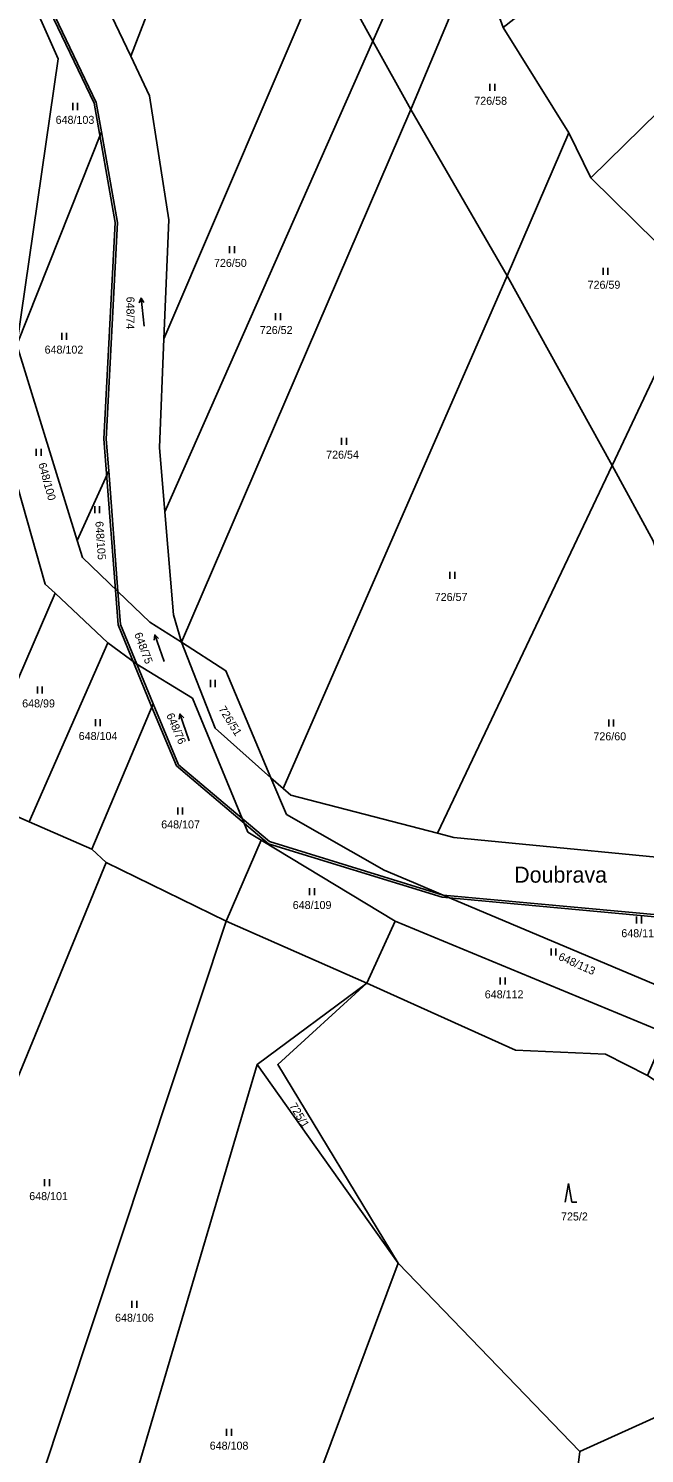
# Model space of a CAD drawing. Extents: x -654083 to -650132, y -1099819 to -1096699.
# Drawn here: x -652984.9 to -652854.1, y -1098652.1 to -1098349.3 of the extents above; entities that cross this region are included whole.
import ezdxf

# ---------------------------------------------------------------- set-up
doc = ezdxf.new("R2010")
doc.units = 0
for name, color, linetype in [('Názvy', 7, 'Continuous'), ('Obvody jako plochy', 7, 'Continuous'), ('Ostatní hranice', 7, 'Continuous'), ('Parcelní čísla', 7, 'Continuous'), ('Značky kultur', 7, 'Continuous')]:
    doc.layers.add(name, color=color, linetype=linetype)

msp = doc.modelspace()

# ---------------------------------------------------------------- linework, layer by layer
at = {"layer": 'Obvody jako plochy'}
for points in [[(-652941.63, -1098299.41), (-652963.18, -1098355.15), (-652970.51, -1098339.68), (-652983.5, -1098328.25), (-652964.35, -1098281.03)], [(-652921.53, -1098334.24), (-652941.63, -1098299.41), (-652963.18, -1098355.15), (-652959.2, -1098363.57), (-652955.11, -1098389.9), (-652956.13, -1098415.23)], [(-652908.87, -1098304.04), (-652897.13, -1098318.91), (-652911.77, -1098351.97), (-652921.53, -1098334.24)], [(-652835.7, -1098318.88), (-652830.7, -1098322.66), (-652827.9, -1098324.65), (-652817.74, -1098332.66), (-652840.43, -1098356.41), (-652865.49, -1098380.98), (-652870.21, -1098371.41), (-652884.12, -1098349.03), (-652844.78, -1098318.24), (-652840.78, -1098314.79)], [(-652965.91, -1098468.87), (-652959.11, -1098475.4), (-652952.42, -1098479.68), (-652954.13, -1098473.86), (-652955.93, -1098451.98), (-652957.06, -1098438.27), (-652956.13, -1098415.23), (-652955.11, -1098389.9), (-652959.2, -1098363.57), (-652963.18, -1098355.15), (-652970.51, -1098339.68), (-652983.5, -1098328.25), (-652994.97, -1098318.86), (-652985.77, -1098339.58), (-652980.88, -1098343.37), (-652970.49, -1098364.98), (-652969.4, -1098371.21), (-652966.01, -1098390.48), (-652968.37, -1098436.49), (-652967.85, -1098443.28)], [(-652897.13, -1098318.91), (-652889.88, -1098333.3), (-652903.75, -1098366.5), (-652911.77, -1098351.97)], [(-652974.53, -1098458.03), (-652973.42, -1098461.64), (-652965.91, -1098468.87), (-652965.37, -1098475.91), (-652961.88, -1098484.34), (-652968.07, -1098479.83), (-652979.25, -1098469.28), (-652981.33, -1098467.32), (-652991.98, -1098430.02), (-652995.82, -1098415.1), (-652987.44, -1098360.32), (-652992.17, -1098349.49), (-653000.43, -1098329.34), (-652998.13, -1098330.02), (-652985.77, -1098339.58), (-652978.6, -1098355.74), (-652987.34, -1098416.51)], [(-652889.88, -1098333.3), (-652884.12, -1098349.03), (-652870.21, -1098371.41), (-652883.3, -1098401.85), (-652903.75, -1098366.5)], [(-652911.77, -1098351.97), (-652921.53, -1098334.24), (-652956.13, -1098415.23), (-652957.06, -1098438.27), (-652955.93, -1098451.98)], [(-652980.88, -1098343.37), (-652970.49, -1098364.98), (-652969.4, -1098371.21), (-652987.34, -1098416.51), (-652978.6, -1098355.74), (-652985.77, -1098339.58)], [(-652903.75, -1098366.5), (-652952.42, -1098479.68), (-652954.13, -1098473.86), (-652955.93, -1098451.98), (-652911.77, -1098351.97)], [(-652840.43, -1098356.41), (-652822.22, -1098373.63), (-652830.35, -1098381.91), (-652848, -1098399.43), (-652851.59, -1098394.74), (-652865.49, -1098380.98)], [(-652883.3, -1098401.85), (-652930.82, -1098510.75), (-652933.41, -1098508.45), (-652942.98, -1098485.73), (-652952.42, -1098479.68), (-652903.75, -1098366.5)], [(-652969.4, -1098371.21), (-652966.01, -1098390.48), (-652968.37, -1098436.49), (-652967.85, -1098443.28), (-652974.53, -1098458.03), (-652987.34, -1098416.51)], [(-652848, -1098399.43), (-652851.59, -1098394.74), (-652865.49, -1098380.98), (-652870.21, -1098371.41), (-652883.3, -1098401.85), (-652860.99, -1098442.13), (-652843.92, -1098406.01)], [(-652930.82, -1098510.75), (-652929.22, -1098512.17), (-652898.03, -1098520.27), (-652860.99, -1098442.13), (-652883.3, -1098401.85)], [(-652834.21, -1098452.89), (-652834.38, -1098439.26), (-652834.71, -1098434.17), (-652837.7, -1098418.25), (-652838.36, -1098414.99), (-652843.92, -1098406.01), (-652860.99, -1098442.13), (-652852.29, -1098458.12), (-652832.08, -1098520.17), (-652820.05, -1098490.16), (-652824.83, -1098474.15), (-652827.35, -1098466.95), (-652830.86, -1098459.21)], [(-652981.33, -1098467.32), (-652979.25, -1098469.28), (-652997.77, -1098512.08), (-653011.33, -1098505.03), (-653020.84, -1098500.43), (-652991.98, -1098430.02)], [(-652832.08, -1098520.17), (-652852.29, -1098458.12), (-652860.99, -1098442.13), (-652898.03, -1098520.27), (-652894.58, -1098521.17), (-652834.8, -1098526.96)], [(-652967.85, -1098443.28), (-652965.91, -1098468.87), (-652973.42, -1098461.64), (-652974.53, -1098458.03)], [(-652979.25, -1098469.28), (-652968.07, -1098479.83), (-652984.73, -1098517.85), (-652997.77, -1098512.08)], [(-652933.7, -1098522.03), (-652896.86, -1098533.41), (-652903.15, -1098530.75), (-652909.39, -1098528.07), (-652930.13, -1098516.24), (-652933.41, -1098508.45), (-652945.26, -1098497.94), (-652952.42, -1098479.68), (-652959.11, -1098475.4), (-652965.91, -1098468.87), (-652965.37, -1098475.91), (-652961.88, -1098484.34), (-652950.09, -1098491.56), (-652939.53, -1098517.11)], [(-652958.4, -1098492.75), (-652971.47, -1098523.62), (-652984.73, -1098517.85), (-652968.07, -1098479.83), (-652961.88, -1098484.34)], [(-652952.42, -1098479.68), (-652942.98, -1098485.73), (-652933.41, -1098508.45), (-652945.26, -1098497.94)], [(-652953.04, -1098505.69), (-652939.53, -1098517.11), (-652950.09, -1098491.56), (-652961.88, -1098484.34), (-652958.4, -1098492.75)], [(-652958.4, -1098492.75), (-652953.04, -1098505.69), (-652939.53, -1098517.11), (-652938.33, -1098520), (-652935.5, -1098521.71), (-652942.95, -1098538.93), (-652968.42, -1098526.44), (-652971.47, -1098523.62)], [(-652971.47, -1098523.62), (-652968.42, -1098526.44), (-653016.39, -1098643.21), (-653051.91, -1098603.46), (-653011.33, -1098505.03), (-652997.77, -1098512.08), (-652984.73, -1098517.85)], [(-652825.66, -1098527.85), (-652811.29, -1098531.32), (-652798.4, -1098534.44), (-652788.05, -1098538.95), (-652792.17, -1098549.72), (-652801.07, -1098546.08), (-652815.7, -1098542.53), (-652825.36, -1098540.18), (-652839.65, -1098538.68), (-652896.86, -1098533.41), (-652903.15, -1098530.75), (-652909.39, -1098528.07), (-652930.13, -1098516.24), (-652933.41, -1098508.45), (-652930.82, -1098510.75), (-652929.22, -1098512.17), (-652898.03, -1098520.27), (-652894.58, -1098521.17), (-652834.8, -1098526.96), (-652829.72, -1098527.45)], [(-652753.45, -1098572.24), (-652747.93, -1098576.88), (-652753.29, -1098579.73), (-652768.15, -1098587.64), (-652806.64, -1098586.72), (-652828.86, -1098575.61), (-652849.59, -1098562.77), (-652907.06, -1098538.92), (-652935.5, -1098521.71), (-652938.33, -1098520), (-652939.53, -1098517.11), (-652933.7, -1098522.03), (-652896.86, -1098533.41), (-652846.32, -1098554.74), (-652826.06, -1098568.34), (-652815.24, -1098570.62), (-652801.21, -1098573.05), (-652772.27, -1098581.71)], [(-652907.06, -1098538.92), (-652913.05, -1098552.12), (-652942.95, -1098538.93), (-652935.5, -1098521.71)], [(-652968.42, -1098526.44), (-652942.95, -1098538.93), (-652988.24, -1098675.47), (-653016.39, -1098643.21)], [(-652839.65, -1098538.68), (-652846.32, -1098554.74), (-652896.86, -1098533.41)], [(-652936.32, -1098569.42), (-652972.96, -1098693.44), (-652988.24, -1098675.47), (-652942.95, -1098538.93), (-652913.05, -1098552.12)], [(-652849.59, -1098562.77), (-652853.46, -1098571.74), (-652862.42, -1098567.2), (-652881.5, -1098566.38), (-652913.05, -1098552.12), (-652907.06, -1098538.92)], [(-652913.05, -1098552.12), (-652931.99, -1098569.39), (-652906.43, -1098611.58), (-652936.32, -1098569.42)], [(-652810.73, -1098625.77), (-652867.83, -1098651.63), (-652906.43, -1098611.58), (-652931.99, -1098569.39), (-652913.05, -1098552.12), (-652881.5, -1098566.38), (-652862.42, -1098567.2), (-652853.46, -1098571.74), (-652832.83, -1098585.45), (-652808.83, -1098593.15)], [(-652936.32, -1098569.42), (-652906.43, -1098611.58), (-652946.47, -1098718.92), (-652949.08, -1098725.93), (-652951.97, -1098722.55), (-652952.07, -1098718.4), (-652972.96, -1098693.44)], [(-652868.26, -1098655.1), (-652907.79, -1098718.62), (-652946.47, -1098718.92), (-652906.43, -1098611.58), (-652867.83, -1098651.63)], [(-652810.73, -1098625.77), (-652800.46, -1098733.14), (-652878.05, -1098733.75), (-652868.26, -1098655.1), (-652867.83, -1098651.63)]]:
    msp.add_lwpolyline(points, close=True, dxfattribs=at)
at = {"layer": 'Ostatní hranice'}
for p, q in [((-652981.22, -1098343.74), (-652970.98, -1098365.1)), ((-652970.98, -1098365.1), (-652966.51, -1098390.45)), ((-652966.51, -1098390.45), (-652968.87, -1098436.46)), ((-652968.87, -1098436.46), (-652965.87, -1098475.95)), ((-652965.87, -1098475.95), (-652958.91, -1098492.96)), ((-652958.91, -1098492.96), (-652953.47, -1098505.95)), ((-652953.47, -1098505.95), (-652933.91, -1098522.49)), ((-652933.91, -1098522.49), (-652897.05, -1098533.87)), ((-652897.05, -1098533.87), (-652839.74, -1098539.17))]:
    msp.add_line(p, q, dxfattribs=at)
at = {"layer": 'Značky kultur'}
for p, q in [((-652886.94, -1098361.03), (-652886.94, -1098362.53)), ((-652885.92, -1098362.53), (-652885.92, -1098361.03)), ((-652975.48, -1098365.08), (-652975.48, -1098366.58)), ((-652974.45, -1098366.58), (-652974.45, -1098365.08)), ((-652942.2, -1098395.49), (-652942.2, -1098396.99)), ((-652941.18, -1098396.99), (-652941.18, -1098395.49)), ((-652862.9, -1098400.12), (-652862.9, -1098401.62)), ((-652861.88, -1098401.62), (-652861.88, -1098400.12)), ((-652960.34, -1098412.49), (-652961, -1098406.53)), ((-652932.43, -1098409.75), (-652932.43, -1098411.25)), ((-652931.41, -1098411.25), (-652931.41, -1098409.75)), ((-652977.84, -1098413.91), (-652977.84, -1098415.41)), ((-652976.82, -1098415.41), (-652976.82, -1098413.91)), ((-652918.41, -1098436.24), (-652918.41, -1098437.74)), ((-652917.39, -1098437.74), (-652917.39, -1098436.24)), ((-652983.25, -1098438.59), (-652983.25, -1098440.09)), ((-652982.22, -1098440.09), (-652982.22, -1098438.59)), ((-652970.82, -1098450.78), (-652970.82, -1098452.28)), ((-652969.8, -1098452.28), (-652969.8, -1098450.78)), ((-652895.42, -1098464.72), (-652895.42, -1098466.22)), ((-652894.4, -1098466.22), (-652894.4, -1098464.72)), ((-652956.07, -1098483.77), (-652958.07, -1098478.11)), ((-652946.27, -1098487.69), (-652946.27, -1098489.19)), ((-652945.24, -1098489.19), (-652945.24, -1098487.69)), ((-652982.99, -1098489.08), (-652982.99, -1098490.58)), ((-652981.96, -1098490.58), (-652981.96, -1098489.08)), ((-652970.66, -1098496.02), (-652970.66, -1098497.52)), ((-652969.64, -1098497.52), (-652969.64, -1098496.02)), ((-652950.78, -1098500.6), (-652952.74, -1098494.92)), ((-652861.69, -1098496.07), (-652861.69, -1098497.57)), ((-652860.67, -1098497.57), (-652860.67, -1098496.07)), ((-652953.18, -1098514.79), (-652953.18, -1098516.29)), ((-652952.16, -1098516.29), (-652952.16, -1098514.79)), ((-652925.23, -1098531.93), (-652925.23, -1098533.43)), ((-652924.2, -1098533.43), (-652924.2, -1098531.93)), ((-652855.8, -1098537.92), (-652855.8, -1098539.42)), ((-652854.78, -1098539.42), (-652854.78, -1098537.92)), ((-652873.94, -1098544.75), (-652873.94, -1098546.25)), ((-652872.92, -1098546.25), (-652872.92, -1098544.75)), ((-652884.72, -1098550.91), (-652884.72, -1098552.41)), ((-652883.7, -1098552.41), (-652883.7, -1098550.91)), ((-652981.47, -1098593.77), (-652981.47, -1098595.27)), ((-652980.45, -1098595.27), (-652980.45, -1098593.77)), ((-652870.24, -1098594.66), (-652870.97, -1098598.66)), ((-652870.24, -1098594.66), (-652869.51, -1098598.66)), ((-652869.51, -1098598.66), (-652868.51, -1098598.66)), ((-652962.94, -1098619.61), (-652962.94, -1098621.11)), ((-652961.92, -1098621.11), (-652961.92, -1098619.61)), ((-652942.83, -1098646.8), (-652942.83, -1098648.3)), ((-652941.81, -1098648.3), (-652941.81, -1098646.8))]:
    msp.add_line(p, q, dxfattribs=at)
for points in [[(-652961.39, -1098407.58), (-652961, -1098406.53), (-652960.4, -1098407.47)], [(-652958.21, -1098479.22), (-652958.07, -1098478.11), (-652957.27, -1098478.89)], [(-652952.89, -1098496.03), (-652952.74, -1098494.92), (-652951.94, -1098495.71)]]:
    msp.add_lwpolyline(points, dxfattribs=at)

# ---------------------------------------------------------------- texts
at = {"layer": 'Názvy'}
msp.add_text('Doubrava', height=3.4, dxfattribs=at).set_placement((-652881.78, -1098530.76))
at = {"layer": 'Parcelní čísla'}
for s, p in [('726/58', (-652890.25, -1098365.47)), ('648/103', (-652979.13, -1098369.52)), ('726/50', (-652945.51, -1098399.92)), ('726/59', (-652866.19, -1098404.56)), ('726/52', (-652935.78, -1098414.18)), ('648/102', (-652981.47, -1098418.34)), ('726/54', (-652921.7, -1098440.67)), ('726/57', (-652898.65, -1098470.9)), ('648/99', (-652986.23, -1098493.52)), ('648/104', (-652974.23, -1098500.45)), ('726/60', (-652864.96, -1098500.51)), ('648/107', (-652956.71, -1098519.23)), ('648/109', (-652928.79, -1098536.36)), ('648/114', (-652859.03, -1098542.35)), ('648/112', (-652888.02, -1098555.34)), ('648/101', (-652984.73, -1098598.21)), ('725/2', (-652871.83, -1098602.54)), ('648/106', (-652966.51, -1098624.05)), ('648/108', (-652946.42, -1098651.24))]:
    msp.add_text(s, height=1.7, dxfattribs=at).set_placement(p)
for s, rotation, p in [('648/74', 270, (-652964.09, -1098406.24)), ('648/100', 285.345, (-652982.83, -1098441.78)), ('648/105', 273.879, (-652970.7, -1098454.02)), ('648/75', 290.745, (-652962.48, -1098477.95)), ('726/51', 301.932, (-652944.61, -1098493.86)), ('648/76', 293.283, (-652955.68, -1098495.15)), ('648/113', 335.916, (-652872.55, -1098547.09)), ('725/1', 301.293, (-652929.57, -1098578.19))]:
    msp.add_text(s, height=1.7, rotation=rotation, dxfattribs=at).set_placement(p)

doc.saveas('drawing.dxf')
